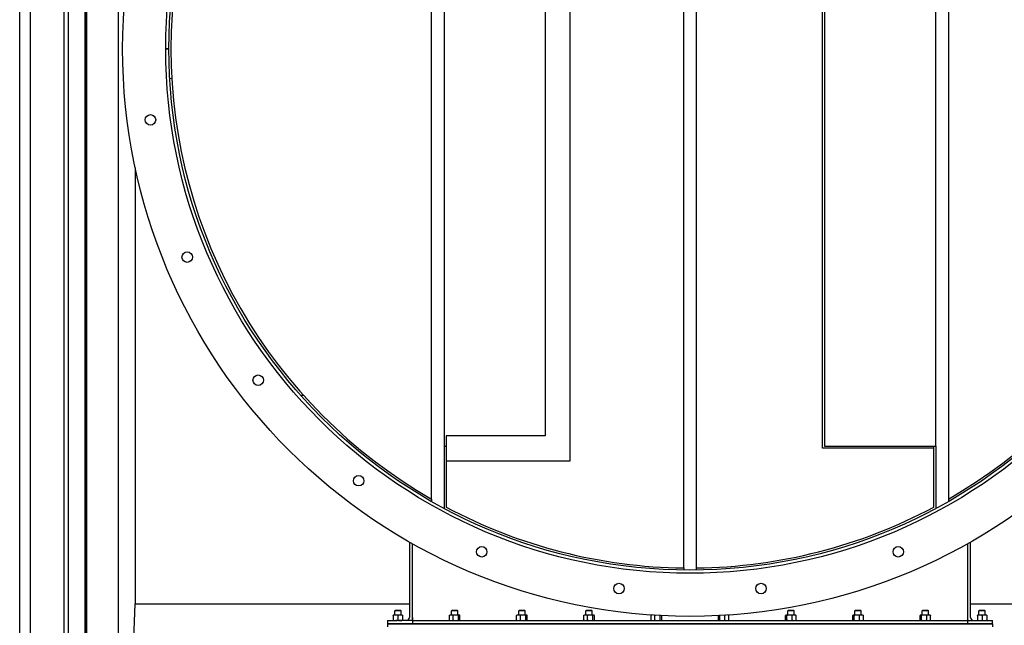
# Model space of a CAD drawing. Header units: inches. Extents: x 24 to 1128, y -69 to 748.
# Tile 587 of 656: x 477 to 535, y 580 to 616. Entities that reach past the tile are written whole.
import ezdxf

# ---------------------------------------------------------------- set-up
doc = ezdxf.new("R2010")
doc.units = ezdxf.units.IN
doc.header["$LTSCALE"] = 32
doc.header["$MEASUREMENT"] = 0
doc.layers.add('Visible (ANSI)', color=7, linetype='Continuous', lineweight=30)

msp = doc.modelspace()

# ---------------------------------------------------------------- linework, layer by layer
at = {"layer": 'Visible (ANSI)'}
for p, q in [((480.75563, 676.56853), (480.75563, 552.01853)), ((476.78063, 553.91853), (476.78063, 674.66853)), ((477.40563, 674.66853), (477.40563, 553.91853)), ((479.40563, 674.66853), (479.40563, 553.91853)), ((479.65563, 674.66853), (479.65563, 553.91853)), ((480.65563, 674.66853), (480.65563, 553.91853)), ((480.73563, 553.91853), (480.73563, 674.66853)), ((482.65563, 553.91853), (482.65563, 674.66853)), ((516.28063, 583.42081), (516.28063, 645.16625)), ((517.03063, 645.16625), (517.03063, 583.42081)), ((501.28063, 587.51901), (501.28063, 641.06805)), ((532.03063, 641.06805), (532.03063, 587.51901)), ((509.53063, 589.78522), (509.53063, 638.80184)), ((502.03063, 637.92684), (502.03063, 590.66022)), ((524.53063, 590.53522), (524.53063, 638.05184)), ((524.65563, 637.92684), (524.65563, 590.66022)), ((531.28063, 590.66022), (531.28063, 637.92684)), ((508.03063, 637.30184), (508.03063, 591.28522)), ((485.46813, 614.29403), (485.65563, 614.29403)), ((485.65563, 614.29303), (485.46813, 614.29303)), ((485.70549, 612.53605), (485.83029, 612.54314)), ((483.65563, 607.21804), (483.65563, 581.29353)), ((493.6801, 593.66853), (493.5124, 593.66853)), ((502.15563, 591.28522), (502.15563, 589.78522)), ((508.03063, 591.28522), (502.15563, 591.28522)), ((502.03063, 590.66022), (502.15563, 590.66022)), ((502.03063, 590.66022), (502.03063, 586.96023)), ((531.15563, 590.53522), (524.53063, 590.53522)), ((524.65563, 590.66022), (531.28063, 590.66022)), ((531.15563, 590.53522), (531.15563, 590.66022)), ((531.15563, 587.03522), (531.15563, 590.53522)), ((531.28063, 590.66022), (531.28063, 586.96023)), ((502.15563, 589.78522), (502.15563, 587.03522)), ((502.15563, 589.78522), (509.53063, 589.78522)), ((501.28063, 587.51901), (501.28063, 587.37496)), ((532.03063, 587.51901), (532.03063, 587.37496)), ((499.96813, 584.95772), (499.96813, 580.48103)), ((500.15563, 580.48103), (500.15563, 584.85185)), ((533.15563, 584.85185), (533.15563, 580.48103)), ((533.34313, 580.48103), (533.34313, 584.95772)), ((516.28063, 583.42081), (516.28063, 583.2958)), ((517.03063, 583.42081), (517.03063, 583.2958)), ((482.65563, 553.91853), (483.65563, 581.29353)), ((483.65563, 581.29353), (499.96813, 581.29353)), ((533.34313, 581.29353), (549.65563, 581.29353)), ((499.13988, 580.62253), (498.99913, 580.62253)), ((498.99913, 580.59739), (498.99913, 580.31867)), ((499.13147, 580.91853), (499.09313, 580.88137)), ((499.46813, 580.88137), (499.09313, 580.88137)), ((499.09313, 580.62253), (499.09313, 580.88137)), ((499.13147, 580.91853), (499.42979, 580.91853)), ((499.42138, 580.62253), (499.13988, 580.62253)), ((499.28063, 580.59739), (499.28063, 580.31867)), ((499.56213, 580.62253), (499.42138, 580.62253)), ((499.42979, 580.91853), (499.46813, 580.88137)), ((499.46813, 580.62253), (499.46813, 580.88137)), ((499.56213, 580.59739), (499.56213, 580.31867)), ((500.15563, 580.48103), (500.15563, 580.29353)), ((502.34053, 580.31867), (502.34053, 580.59739)), ((502.37413, 580.62253), (502.36309, 580.61616)), ((502.45386, 580.62253), (502.37413, 580.62253)), ((502.72474, 580.62253), (502.45386, 580.62253)), ((502.50647, 580.91853), (502.46813, 580.88136)), ((502.84313, 580.88136), (502.46813, 580.88136)), ((502.46813, 580.62253), (502.46813, 580.88136)), ((502.50647, 580.91853), (502.80479, 580.91853)), ((502.56718, 580.31867), (502.56718, 580.59739)), ((502.92651, 580.62253), (502.72474, 580.62253)), ((502.80479, 580.91853), (502.84313, 580.88136)), ((502.84313, 580.62253), (502.84313, 580.88136)), ((502.88229, 580.31867), (502.88229, 580.59739)), ((502.93713, 580.62253), (502.92651, 580.62253)), ((502.93713, 580.62253), (502.94817, 580.61616)), ((502.97074, 580.31867), (502.97074, 580.59739)), ((506.34053, 580.31867), (506.34053, 580.59739)), ((506.37413, 580.62253), (506.36309, 580.61616)), ((506.45386, 580.62253), (506.37413, 580.62253)), ((506.72474, 580.62253), (506.45386, 580.62253)), ((506.50647, 580.91853), (506.46813, 580.88136)), ((506.84313, 580.88136), (506.46813, 580.88136)), ((506.46813, 580.62253), (506.46813, 580.88136)), ((506.50647, 580.91853), (506.80479, 580.91853)), ((506.56718, 580.31867), (506.56718, 580.59739)), ((506.92651, 580.62253), (506.72474, 580.62253)), ((506.80479, 580.91853), (506.84313, 580.88136)), ((506.84313, 580.62253), (506.84313, 580.88136)), ((506.88229, 580.31867), (506.88229, 580.59739)), ((506.93713, 580.62253), (506.92651, 580.62253)), ((506.93713, 580.62253), (506.94817, 580.61616)), ((506.97074, 580.31867), (506.97074, 580.59739)), ((510.34053, 580.31867), (510.34053, 580.59739)), ((510.37413, 580.62253), (510.36309, 580.61616)), ((510.45386, 580.62253), (510.37413, 580.62253)), ((510.72474, 580.62253), (510.45386, 580.62253)), ((510.50647, 580.91853), (510.46813, 580.88136)), ((510.84313, 580.88136), (510.46813, 580.88136)), ((510.46813, 580.62253), (510.46813, 580.88136)), ((510.50647, 580.91853), (510.80479, 580.91853)), ((510.56718, 580.31867), (510.56718, 580.59739)), ((510.92651, 580.62253), (510.72474, 580.62253)), ((510.80479, 580.91853), (510.84313, 580.88136)), ((510.84313, 580.62253), (510.84313, 580.88136)), ((510.88229, 580.31867), (510.88229, 580.59739)), ((510.93713, 580.62253), (510.92651, 580.62253)), ((510.93713, 580.62253), (510.94817, 580.61616)), ((510.97074, 580.31867), (510.97074, 580.59739)), ((514.34053, 580.31867), (514.34053, 580.59739)), ((514.37135, 580.62092), (514.36309, 580.61616)), ((514.56718, 580.31867), (514.56718, 580.59739)), ((514.88229, 580.31867), (514.88229, 580.59015)), ((514.97074, 580.31867), (514.97074, 580.58561)), ((518.34269, 580.31867), (518.34269, 580.58572)), ((518.42306, 580.31867), (518.42306, 580.58984)), ((518.736, 580.31867), (518.736, 580.59739)), ((518.93992, 580.62092), (518.94615, 580.61732)), ((518.96858, 580.31867), (518.96858, 580.59739)), ((522.34269, 580.31867), (522.34269, 580.59739)), ((522.37413, 580.62253), (522.36511, 580.61732)), ((522.38287, 580.62253), (522.37413, 580.62253)), ((522.57953, 580.62253), (522.38287, 580.62253)), ((522.42306, 580.31867), (522.42306, 580.59739)), ((522.50647, 580.91853), (522.46813, 580.88136)), ((522.84313, 580.88136), (522.46813, 580.88136)), ((522.46813, 580.62253), (522.46813, 580.88136)), ((522.50647, 580.91853), (522.80479, 580.91853)), ((522.85229, 580.62253), (522.57953, 580.62253)), ((522.736, 580.31867), (522.736, 580.59739)), ((522.80479, 580.91853), (522.84313, 580.88136)), ((522.84313, 580.62253), (522.84313, 580.88136)), ((522.93713, 580.62253), (522.85229, 580.62253)), ((522.93713, 580.62253), (522.94615, 580.61732)), ((522.96858, 580.31867), (522.96858, 580.59739)), ((526.34269, 580.31867), (526.34269, 580.59739)), ((526.37413, 580.62253), (526.36511, 580.61732)), ((526.38287, 580.62253), (526.37413, 580.62253)), ((526.57953, 580.62253), (526.38287, 580.62253)), ((526.42306, 580.31867), (526.42306, 580.59739)), ((526.50647, 580.91853), (526.46813, 580.88136)), ((526.84313, 580.88136), (526.46813, 580.88136)), ((526.46813, 580.62253), (526.46813, 580.88136)), ((526.50647, 580.91853), (526.80479, 580.91853)), ((526.85229, 580.62253), (526.57953, 580.62253)), ((526.736, 580.31867), (526.736, 580.59739)), ((526.80479, 580.91853), (526.84313, 580.88136)), ((526.84313, 580.62253), (526.84313, 580.88136)), ((526.93713, 580.62253), (526.85229, 580.62253)), ((526.93713, 580.62253), (526.94615, 580.61732)), ((526.96858, 580.31867), (526.96858, 580.59739)), ((530.34269, 580.31867), (530.34269, 580.59739)), ((530.37413, 580.62253), (530.36511, 580.61732)), ((530.38287, 580.62253), (530.37413, 580.62253)), ((530.57953, 580.62253), (530.38287, 580.62253)), ((530.42306, 580.31867), (530.42306, 580.59739)), ((530.50647, 580.91853), (530.46813, 580.88136)), ((530.84313, 580.88136), (530.46813, 580.88136)), ((530.46813, 580.62253), (530.46813, 580.88136)), ((530.50647, 580.91853), (530.80479, 580.91853)), ((530.85229, 580.62253), (530.57953, 580.62253)), ((530.736, 580.31867), (530.736, 580.59739)), ((530.80479, 580.91853), (530.84313, 580.88136)), ((530.84313, 580.62253), (530.84313, 580.88136)), ((530.93713, 580.62253), (530.85229, 580.62253)), ((530.93713, 580.62253), (530.94615, 580.61732)), ((530.96858, 580.31867), (530.96858, 580.59739)), ((533.15563, 580.48103), (533.15563, 580.29353)), ((533.88988, 580.62253), (533.74913, 580.62253)), ((533.74913, 580.59739), (533.74913, 580.31867)), ((533.88147, 580.91853), (533.84313, 580.88137)), ((534.21813, 580.88137), (533.84313, 580.88137)), ((533.84313, 580.62253), (533.84313, 580.88137)), ((533.88147, 580.91853), (534.17979, 580.91853)), ((534.17138, 580.62253), (533.88988, 580.62253)), ((534.03063, 580.59739), (534.03063, 580.31867)), ((534.31213, 580.62253), (534.17138, 580.62253)), ((534.17979, 580.91853), (534.21813, 580.88137)), ((534.21813, 580.62253), (534.21813, 580.88137)), ((534.31213, 580.59739), (534.31213, 580.31867)), ((498.65563, 580.29353), (499.15563, 580.29353)), ((498.65563, 580.29353), (498.65563, 580.10603)), ((498.65563, 580.10603), (498.65563, 579.91853)), ((498.65563, 580.10603), (499.15563, 580.10603)), ((499.15563, 580.10603), (498.65563, 580.10603)), ((500.15563, 580.29353), (499.15563, 580.29353)), ((534.15563, 580.10603), (499.15563, 580.10603)), ((499.15563, 580.10603), (500.15563, 580.10603)), ((500.15563, 580.29353), (500.15563, 580.10603)), ((500.15563, 580.29353), (533.15563, 580.29353)), ((500.15563, 580.29353), (500.15563, 580.10603)), ((500.15563, 580.10603), (533.15563, 580.10603)), ((502.37413, 580.29353), (502.36309, 580.2999)), ((502.93713, 580.29353), (502.94817, 580.2999)), ((506.37413, 580.29353), (506.36309, 580.2999)), ((506.93713, 580.29353), (506.94817, 580.2999)), ((510.37413, 580.29353), (510.36309, 580.2999)), ((510.93713, 580.29353), (510.94817, 580.2999)), ((514.37413, 580.29353), (514.36309, 580.2999)), ((514.93713, 580.29353), (514.94817, 580.2999)), ((518.37413, 580.29353), (518.36511, 580.29874)), ((518.93713, 580.29353), (518.94615, 580.29874)), ((522.37413, 580.29353), (522.36511, 580.29874)), ((522.93713, 580.29353), (522.94615, 580.29874)), ((526.37413, 580.29353), (526.36511, 580.29874)), ((526.93713, 580.29353), (526.94615, 580.29874)), ((530.37413, 580.29353), (530.36511, 580.29874)), ((530.93713, 580.29353), (530.94615, 580.29874)), ((533.15563, 580.29353), (534.15563, 580.29353)), ((533.15563, 580.29353), (533.15563, 580.10603)), ((533.15563, 580.29353), (533.15563, 580.10603)), ((533.15563, 580.10603), (534.15563, 580.10603)), ((534.15563, 580.29353), (534.65563, 580.29353)), ((534.15563, 580.10603), (534.65563, 580.10603)), ((534.65563, 580.10603), (534.15563, 580.10603)), ((534.65563, 580.10603), (534.65563, 580.29353)), ((534.65563, 580.10603), (534.65563, 579.91853))]:
    msp.add_line(p, q, dxfattribs=at)
for centre, radius in [((516.65563, 614.29353), 33.75), ((516.65563, 614.29353), 31.1875), ((516.65563, 614.29353), 31), ((484.55761, 610.06774), 0.3125), ((486.74503, 601.90415), 0.3125), ((490.97082, 594.58488), 0.3125), ((496.94698, 588.60872), 0.3125), ((504.26626, 584.38293), 0.3125), ((529.04501, 584.38293), 0.3125), ((512.42985, 582.1955), 0.3125), ((520.88142, 582.1955), 0.3125)]:
    msp.add_circle(centre, radius, dxfattribs=at)
for centre, radius, start, end in [((516.65563, 614.29353), 30.875, 119.8661641, 240.1338359), ((516.65563, 614.29353), 31, 179.9990759, 180.0009241), ((516.65563, 614.29353), 30.875, 299.8661641, 356.75), ((516.65563, 614.29353), 30.875, 241.9893531, 269.3040827), ((516.65563, 614.29353), 30.875, 270.6959173, 298.0106469), ((499.78063, 580.48103), 0.1875, 270, 0), ((499.78063, 580.48103), 0.375, 330, 0), ((533.53063, 580.48103), 0.375, 180, 210), ((533.53063, 580.48103), 0.1875, 180, 270)]:
    msp.add_arc(centre, radius, start, end, dxfattribs=at)
for points, weights in [([(498.99913, 580.59739), (498.99913, 580.62253), (498.99913, 580.62253)], [1, 1.0379548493, 1]), ([(499.13988, 580.62253), (499.07456, 580.62253), (498.99913, 580.59739)], [1, 1.0379548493, 1]), ([(499.28063, 580.59739), (499.20521, 580.62253), (499.13988, 580.62253)], [1, 1.0379548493, 1]), ([(499.42138, 580.62253), (499.35606, 580.62253), (499.28063, 580.59739)], [1, 1.0379548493, 1]), ([(499.56213, 580.59739), (499.48671, 580.62253), (499.42138, 580.62253)], [1, 1.0379548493, 1]), ([(499.56213, 580.62253), (499.56213, 580.62253), (499.56213, 580.59739)], [1, 1.0379548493, 1]), ([(502.45386, 580.62253), (502.40126, 580.62253), (502.34053, 580.59739)], [1, 1.0379548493, 1]), ([(502.34053, 580.59739), (502.35241, 580.60999), (502.36309, 580.61616)], [1, 1.01866543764, 1.01897229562]), ([(502.56718, 580.59739), (502.50645, 580.62253), (502.45386, 580.62253)], [1, 1.0379548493, 1]), ([(502.72474, 580.62253), (502.65162, 580.62253), (502.56718, 580.59739)], [1, 1.0379548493, 1]), ([(502.88229, 580.59739), (502.79786, 580.62253), (502.72474, 580.62253)], [1, 1.0379548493, 1]), ([(502.92651, 580.62253), (502.90599, 580.62253), (502.88229, 580.59739)], [1, 1.0379548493, 1]), ([(502.97074, 580.59739), (502.94704, 580.62253), (502.92651, 580.62253)], [1, 1.0379548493, 1]), ([(506.45386, 580.62253), (506.40126, 580.62253), (506.34053, 580.59739)], [1, 1.0379548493, 1]), ([(506.34053, 580.59739), (506.35241, 580.60999), (506.36309, 580.61616)], [1, 1.01866543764, 1.01897229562]), ([(506.56718, 580.59739), (506.50645, 580.62253), (506.45386, 580.62253)], [1, 1.0379548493, 1]), ([(506.72474, 580.62253), (506.65162, 580.62253), (506.56718, 580.59739)], [1, 1.0379548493, 1]), ([(506.88229, 580.59739), (506.79786, 580.62253), (506.72474, 580.62253)], [1, 1.0379548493, 1]), ([(506.92651, 580.62253), (506.90599, 580.62253), (506.88229, 580.59739)], [1, 1.0379548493, 1]), ([(506.97074, 580.59739), (506.94704, 580.62253), (506.92651, 580.62253)], [1, 1.0379548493, 1]), ([(510.45386, 580.62253), (510.40126, 580.62253), (510.34053, 580.59739)], [1, 1.0379548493, 1]), ([(510.34053, 580.59739), (510.35241, 580.60999), (510.36309, 580.61616)], [1, 1.01866543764, 1.01897229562]), ([(510.56718, 580.59739), (510.50645, 580.62253), (510.45386, 580.62253)], [1, 1.0379548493, 1]), ([(510.72474, 580.62253), (510.65162, 580.62253), (510.56718, 580.59739)], [1, 1.0379548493, 1]), ([(510.88229, 580.59739), (510.79786, 580.62253), (510.72474, 580.62253)], [1, 1.0379548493, 1]), ([(510.92651, 580.62253), (510.90599, 580.62253), (510.88229, 580.59739)], [1, 1.0379548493, 1]), ([(510.97074, 580.59739), (510.94704, 580.62253), (510.92651, 580.62253)], [1, 1.0379548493, 1]), ([(514.40919, 580.61838), (514.3769, 580.61244), (514.34053, 580.59739)], [1.01836524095, 1.022385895, 1]), ([(514.34053, 580.59739), (514.35241, 580.60999), (514.36309, 580.61616)], [1, 1.01866543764, 1.01897229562]), ([(514.56718, 580.59739), (514.54835, 580.60519), (514.53082, 580.61048)], [1, 1.0114723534, 1.01600936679]), ([(514.59946, 580.60622), (514.58371, 580.60231), (514.56718, 580.59739)], [1.01168065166, 1.00720992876, 1]), ([(518.736, 580.59739), (518.72039, 580.60207), (518.70548, 580.60584)], [1, 1.00685546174, 1.01123443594]), ([(518.7714, 580.60991), (518.75431, 580.60477), (518.736, 580.59739)], [1.01550581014, 1.01086063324, 1]), ([(518.96858, 580.59739), (518.93184, 580.61221), (518.89918, 580.61818)], [1, 1.02202817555, 1.01848699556]), ([(518.94615, 580.61732), (518.95674, 580.61121), (518.96858, 580.59739)], [1.01885219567, 1.02051902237, 1]), ([(522.38287, 580.62253), (522.36422, 580.62253), (522.34269, 580.59739)], [1, 1.0379548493, 1]), ([(522.42306, 580.59739), (522.40152, 580.62253), (522.38287, 580.62253)], [1, 1.0379548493, 1]), ([(522.57953, 580.62253), (522.50691, 580.62253), (522.42306, 580.59739)], [1, 1.0379548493, 1]), ([(522.736, 580.59739), (522.65215, 580.62253), (522.57953, 580.62253)], [1, 1.0379548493, 1]), ([(522.85229, 580.62253), (522.79832, 580.62253), (522.736, 580.59739)], [1, 1.0379548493, 1]), ([(522.96858, 580.59739), (522.90626, 580.62253), (522.85229, 580.62253)], [1, 1.0379548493, 1]), ([(522.94615, 580.61732), (522.95674, 580.61121), (522.96858, 580.59739)], [1.01885219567, 1.02051902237, 1]), ([(526.38287, 580.62253), (526.36422, 580.62253), (526.34269, 580.59739)], [1, 1.0379548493, 1]), ([(526.42306, 580.59739), (526.40152, 580.62253), (526.38287, 580.62253)], [1, 1.0379548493, 1]), ([(526.57953, 580.62253), (526.50691, 580.62253), (526.42306, 580.59739)], [1, 1.0379548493, 1]), ([(526.736, 580.59739), (526.65215, 580.62253), (526.57953, 580.62253)], [1, 1.0379548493, 1]), ([(526.85229, 580.62253), (526.79832, 580.62253), (526.736, 580.59739)], [1, 1.0379548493, 1]), ([(526.96858, 580.59739), (526.90626, 580.62253), (526.85229, 580.62253)], [1, 1.0379548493, 1]), ([(526.94615, 580.61732), (526.95674, 580.61121), (526.96858, 580.59739)], [1.01885219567, 1.02051902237, 1]), ([(530.38287, 580.62253), (530.36422, 580.62253), (530.34269, 580.59739)], [1, 1.0379548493, 1]), ([(530.42306, 580.59739), (530.40152, 580.62253), (530.38287, 580.62253)], [1, 1.0379548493, 1]), ([(530.57953, 580.62253), (530.50691, 580.62253), (530.42306, 580.59739)], [1, 1.0379548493, 1]), ([(530.736, 580.59739), (530.65215, 580.62253), (530.57953, 580.62253)], [1, 1.0379548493, 1]), ([(530.85229, 580.62253), (530.79832, 580.62253), (530.736, 580.59739)], [1, 1.0379548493, 1]), ([(530.96858, 580.59739), (530.90626, 580.62253), (530.85229, 580.62253)], [1, 1.0379548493, 1]), ([(530.94615, 580.61732), (530.95674, 580.61121), (530.96858, 580.59739)], [1.01885219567, 1.02051902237, 1]), ([(533.74913, 580.59739), (533.74913, 580.62253), (533.74913, 580.62253)], [1, 1.0379548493, 1]), ([(533.88988, 580.62253), (533.82456, 580.62253), (533.74913, 580.59739)], [1, 1.0379548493, 1]), ([(534.03063, 580.59739), (533.95521, 580.62253), (533.88988, 580.62253)], [1, 1.0379548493, 1]), ([(534.17138, 580.62253), (534.10606, 580.62253), (534.03063, 580.59739)], [1, 1.0379548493, 1]), ([(534.31213, 580.59739), (534.23671, 580.62253), (534.17138, 580.62253)], [1, 1.0379548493, 1]), ([(534.31213, 580.62253), (534.31213, 580.62253), (534.31213, 580.59739)], [1, 1.0379548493, 1]), ([(498.99913, 580.31867), (499.07456, 580.29353), (499.13988, 580.29353)], [1, 1.0379548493, 1]), ([(498.99913, 580.29353), (498.99913, 580.29353), (498.99913, 580.31867)], [1, 1.0379548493, 1]), ([(499.13988, 580.29353), (499.20521, 580.29353), (499.28063, 580.31867)], [1, 1.0379548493, 1]), ([(499.28063, 580.31867), (499.35606, 580.29353), (499.42138, 580.29353)], [1, 1.0379548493, 1]), ([(499.42138, 580.29353), (499.48671, 580.29353), (499.56213, 580.31867)], [1, 1.0379548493, 1]), ([(499.56213, 580.31867), (499.56213, 580.29353), (499.56213, 580.29353)], [1, 1.0379548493, 1]), ([(502.34053, 580.31867), (502.40126, 580.29353), (502.45386, 580.29353)], [1, 1.0379548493, 1]), ([(502.36309, 580.2999), (502.35241, 580.30607), (502.34053, 580.31867)], [1.01897229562, 1.01866543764, 1]), ([(502.45386, 580.29353), (502.50645, 580.29353), (502.56718, 580.31867)], [1, 1.0379548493, 1]), ([(502.56718, 580.31867), (502.65162, 580.29353), (502.72474, 580.29353)], [1, 1.0379548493, 1]), ([(502.72474, 580.29353), (502.79786, 580.29353), (502.88229, 580.31867)], [1, 1.0379548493, 1]), ([(502.88229, 580.31867), (502.90599, 580.29353), (502.92651, 580.29353)], [1, 1.0379548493, 1]), ([(502.92651, 580.29353), (502.94704, 580.29353), (502.97074, 580.31867)], [1, 1.0379548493, 1]), ([(506.34053, 580.31867), (506.40126, 580.29353), (506.45386, 580.29353)], [1, 1.0379548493, 1]), ([(506.36309, 580.2999), (506.35241, 580.30607), (506.34053, 580.31867)], [1.01897229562, 1.01866543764, 1]), ([(506.45386, 580.29353), (506.50645, 580.29353), (506.56718, 580.31867)], [1, 1.0379548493, 1]), ([(506.56718, 580.31867), (506.65162, 580.29353), (506.72474, 580.29353)], [1, 1.0379548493, 1]), ([(506.72474, 580.29353), (506.79786, 580.29353), (506.88229, 580.31867)], [1, 1.0379548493, 1]), ([(506.88229, 580.31867), (506.90599, 580.29353), (506.92651, 580.29353)], [1, 1.0379548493, 1]), ([(506.92651, 580.29353), (506.94704, 580.29353), (506.97074, 580.31867)], [1, 1.0379548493, 1]), ([(510.34053, 580.31867), (510.40126, 580.29353), (510.45386, 580.29353)], [1, 1.0379548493, 1]), ([(510.36309, 580.2999), (510.35241, 580.30607), (510.34053, 580.31867)], [1.01897229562, 1.01866543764, 1]), ([(510.45386, 580.29353), (510.50645, 580.29353), (510.56718, 580.31867)], [1, 1.0379548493, 1]), ([(510.56718, 580.31867), (510.65162, 580.29353), (510.72474, 580.29353)], [1, 1.0379548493, 1]), ([(510.72474, 580.29353), (510.79786, 580.29353), (510.88229, 580.31867)], [1, 1.0379548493, 1]), ([(510.88229, 580.31867), (510.90599, 580.29353), (510.92651, 580.29353)], [1, 1.0379548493, 1]), ([(510.92651, 580.29353), (510.94704, 580.29353), (510.97074, 580.31867)], [1, 1.0379548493, 1]), ([(514.34053, 580.31867), (514.40126, 580.29353), (514.45386, 580.29353)], [1, 1.0379548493, 1]), ([(514.36309, 580.2999), (514.35241, 580.30607), (514.34053, 580.31867)], [1.01897229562, 1.01866543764, 1]), ([(514.45386, 580.29353), (514.50645, 580.29353), (514.56718, 580.31867)], [1, 1.0379548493, 1]), ([(514.56718, 580.31867), (514.65162, 580.29353), (514.72474, 580.29353)], [1, 1.0379548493, 1]), ([(514.72474, 580.29353), (514.79786, 580.29353), (514.88229, 580.31867)], [1, 1.0379548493, 1]), ([(514.88229, 580.31867), (514.90599, 580.29353), (514.92651, 580.29353)], [1, 1.0379548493, 1]), ([(514.92651, 580.29353), (514.94704, 580.29353), (514.97074, 580.31867)], [1, 1.0379548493, 1]), ([(518.34269, 580.31867), (518.36422, 580.29353), (518.38287, 580.29353)], [1, 1.0379548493, 1]), ([(518.38287, 580.29353), (518.40152, 580.29353), (518.42306, 580.31867)], [1, 1.0379548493, 1]), ([(518.42306, 580.31867), (518.50691, 580.29353), (518.57953, 580.29353)], [1, 1.0379548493, 1]), ([(518.57953, 580.29353), (518.65215, 580.29353), (518.736, 580.31867)], [1, 1.0379548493, 1]), ([(518.736, 580.31867), (518.79832, 580.29353), (518.85229, 580.29353)], [1, 1.0379548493, 1]), ([(518.85229, 580.29353), (518.90626, 580.29353), (518.96858, 580.31867)], [1, 1.0379548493, 1]), ([(518.96858, 580.31867), (518.95674, 580.30485), (518.94615, 580.29874)], [1, 1.02051902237, 1.01885219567]), ([(522.34269, 580.31867), (522.36422, 580.29353), (522.38287, 580.29353)], [1, 1.0379548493, 1]), ([(522.38287, 580.29353), (522.40152, 580.29353), (522.42306, 580.31867)], [1, 1.0379548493, 1]), ([(522.42306, 580.31867), (522.50691, 580.29353), (522.57953, 580.29353)], [1, 1.0379548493, 1]), ([(522.57953, 580.29353), (522.65215, 580.29353), (522.736, 580.31867)], [1, 1.0379548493, 1]), ([(522.736, 580.31867), (522.79832, 580.29353), (522.85229, 580.29353)], [1, 1.0379548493, 1]), ([(522.85229, 580.29353), (522.90626, 580.29353), (522.96858, 580.31867)], [1, 1.0379548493, 1]), ([(522.96858, 580.31867), (522.95674, 580.30485), (522.94615, 580.29874)], [1, 1.02051902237, 1.01885219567]), ([(526.34269, 580.31867), (526.36422, 580.29353), (526.38287, 580.29353)], [1, 1.0379548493, 1]), ([(526.38287, 580.29353), (526.40152, 580.29353), (526.42306, 580.31867)], [1, 1.0379548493, 1]), ([(526.42306, 580.31867), (526.50691, 580.29353), (526.57953, 580.29353)], [1, 1.0379548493, 1]), ([(526.57953, 580.29353), (526.65215, 580.29353), (526.736, 580.31867)], [1, 1.0379548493, 1]), ([(526.736, 580.31867), (526.79832, 580.29353), (526.85229, 580.29353)], [1, 1.0379548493, 1]), ([(526.85229, 580.29353), (526.90626, 580.29353), (526.96858, 580.31867)], [1, 1.0379548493, 1]), ([(526.96858, 580.31867), (526.95674, 580.30485), (526.94615, 580.29874)], [1, 1.02051902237, 1.01885219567]), ([(530.34269, 580.31867), (530.36422, 580.29353), (530.38287, 580.29353)], [1, 1.0379548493, 1]), ([(530.38287, 580.29353), (530.40152, 580.29353), (530.42306, 580.31867)], [1, 1.0379548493, 1]), ([(530.42306, 580.31867), (530.50691, 580.29353), (530.57953, 580.29353)], [1, 1.0379548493, 1]), ([(530.57953, 580.29353), (530.65215, 580.29353), (530.736, 580.31867)], [1, 1.0379548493, 1]), ([(530.736, 580.31867), (530.79832, 580.29353), (530.85229, 580.29353)], [1, 1.0379548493, 1]), ([(530.85229, 580.29353), (530.90626, 580.29353), (530.96858, 580.31867)], [1, 1.0379548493, 1]), ([(530.96858, 580.31867), (530.95674, 580.30485), (530.94615, 580.29874)], [1, 1.02051902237, 1.01885219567]), ([(533.74913, 580.31867), (533.82456, 580.29353), (533.88988, 580.29353)], [1, 1.0379548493, 1]), ([(533.74913, 580.29353), (533.74913, 580.29353), (533.74913, 580.31867)], [1, 1.0379548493, 1]), ([(533.88988, 580.29353), (533.95521, 580.29353), (534.03063, 580.31867)], [1, 1.0379548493, 1]), ([(534.03063, 580.31867), (534.10606, 580.29353), (534.17138, 580.29353)], [1, 1.0379548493, 1]), ([(534.17138, 580.29353), (534.23671, 580.29353), (534.31213, 580.31867)], [1, 1.0379548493, 1]), ([(534.31213, 580.31867), (534.31213, 580.29353), (534.31213, 580.29353)], [1, 1.0379548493, 1])]:
    msp.add_rational_spline(points, weights, degree=2, dxfattribs=at)

doc.saveas('drawing.dxf')
